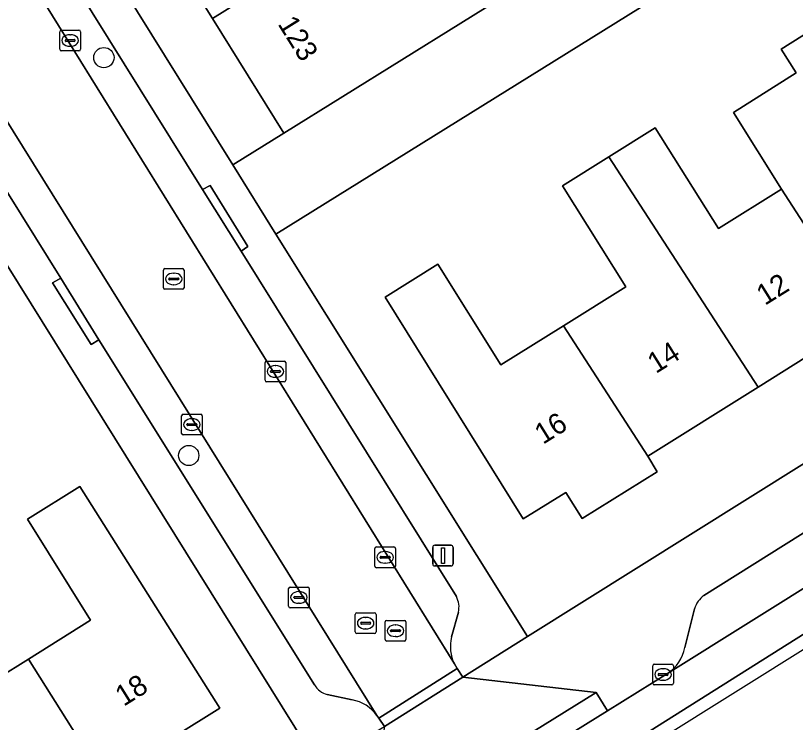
# Model space of a CAD drawing. Extents: x 159352 to 160617, y 385888 to 387323.
# Drawn here: x 159712.05 to 159749.73, y 385936.83 to 385970.99 of the extents above; entities that cross this region are included whole.
import ezdxf

# ---------------------------------------------------------------- set-up
doc = ezdxf.new("R2010")
doc.units = 0
for name, color, linetype in [('IMGEO_Boom', 7, 'Continuous'), ('IMGEO_Erf', 7, 'Continuous'), ('IMGEO_Fietspad_open', 7, 'Continuous'), ('IMGEO_Kolk', 7, 'Continuous'), ('IMGEO_Lichtmast', 7, 'Continuous'), ('IMGEO_Pand', 7, 'Continuous'), ('IMGEO_Pand_nummerreeks', 7, 'Continuous'), ('IMGEO_Parkeervlak_open', 7, 'Continuous'), ('IMGEO_Rijbaan_lokaal_open', 7, 'Continuous'), ('IMGEO_Rijbaan_regionaal_gesloten', 7, 'Continuous'), ('IMGEO_Rioolput', 7, 'Continuous'), ('IMGEO_Voetpad_open', 7, 'Continuous')]:
    doc.layers.add(name, color=color, linetype=linetype)

msp = doc.modelspace()

# ---------------------------------------------------------------- linework, layer by layer
at = {"layer": 'IMGEO_Boom'}
for centre in [(159716.313, 385968.957), (159720.412, 385949.728)]:
    msp.add_circle(centre, 0.489, dxfattribs=at)
at = {"layer": 'IMGEO_Erf'}
for points in [[(159726.677, 385934.766), (159683.777, 386003.638), (159684.463, 386004.075), (159676.127, 386017.48), (159664.396, 386036.344)], [(159753.911, 385978.646), (159724.622, 385960.426), (159736.793, 385940.979), (159766.053, 385959.292)], [(159753.139, 385956.295), (159747.932, 385953.035), (159742.6, 385949.696), (159743.059, 385948.937), (159739.432, 385946.69), (159738.635, 385947.938), (159736.569, 385946.668), (159729.907, 385957.38), (159732.449, 385958.973), (159735.503, 385954.102), (159738.519, 385955.993), (159741.535, 385957.883), (159738.481, 385962.755), (159740.722, 385964.16), (159742.963, 385965.565), (159746.017, 385960.693), (159749.055, 385962.597), (159746.736, 385966.308), (159749.764, 385968.215), (159749.038, 385969.373), (159751.478, 385970.903)], [(159705.168, 385935.207), (159702.121, 385940.084), (159704.365, 385941.486), (159706.607, 385942.887), (159709.654, 385938.011), (159712.662, 385939.89), (159715.667, 385941.768), (159712.62, 385946.644), (159715.147, 385948.223), (159721.911, 385937.512), (159719.777, 385936.172)]]:
    msp.add_lwpolyline(points, dxfattribs=at)
msp.add_lwpolyline([(159701.573, 386002.905), (159698.121, 386008.449), (159712.358, 386017.329), (159711.277, 386019.075), (159694.532, 386008.709), (159695.653, 386006.911), (159722.539, 385963.769), (159725.011, 385965.31), (159721.556, 385970.854), (159718.347, 385976.003), (159717.769, 385975.633), (159717.641, 385975.838), (159714.307, 385981.183), (159714.197, 385981.36), (159715.376, 385982.096), (159712.158, 385987.259), (159708.951, 385992.406), (159707.766, 385991.665), (159707.64, 385991.867), (159704.315, 385997.19), (159704.197, 385997.379), (159704.777, 385997.76)], close=True, dxfattribs=at)
at = {"layer": 'IMGEO_Fietspad_open'}
msp.add_lwpolyline([(159767.426, 385954.133), (159743.553, 385939.2), (159740.644, 385937.383), (159730.356, 385930.996), (159729.488, 385930.587), (159728.457, 385930.156), (159725.85, 385929.011), (159726.594, 385927.294), (159726.624, 385926.948), (159732.868, 385930.223), (159789.753, 385966.056)], dxfattribs=at)
at = {"layer": 'IMGEO_Kolk'}
for p, q in [((159714.18, 385969.359), (159714.18, 385970.211)), ((159714.255, 385970.285), (159715.107, 385970.285)), ((159714.668, 385970.065), (159714.693, 385970.065)), ((159715.181, 385970.211), (159715.181, 385969.359)), ((159714.439, 385969.779), (159714.439, 385969.791)), ((159714.877, 385969.742), (159714.479, 385969.742)), ((159714.482, 385969.828), (159714.88, 385969.828)), ((159714.923, 385969.791), (159714.923, 385969.779)), ((159715.107, 385969.285), (159714.255, 385969.285)), ((159714.691, 385969.505), (159714.666, 385969.505)), ((159724.102, 385953.364), (159724.102, 385954.216)), ((159724.177, 385954.29), (159725.029, 385954.29)), ((159725.103, 385954.216), (159725.103, 385953.364)), ((159724.361, 385953.784), (159724.361, 385953.796)), ((159724.799, 385953.747), (159724.401, 385953.747)), ((159724.404, 385953.833), (159724.802, 385953.833)), ((159724.59, 385954.07), (159724.615, 385954.07)), ((159724.845, 385953.796), (159724.845, 385953.784)), ((159724.613, 385953.51), (159724.588, 385953.51)), ((159725.029, 385953.29), (159724.177, 385953.29)), ((159720.067, 385950.797), (159720.067, 385951.649)), ((159720.142, 385951.723), (159720.994, 385951.723)), ((159720.555, 385951.503), (159720.58, 385951.503)), ((159721.068, 385951.649), (159721.068, 385950.797)), ((159720.326, 385951.217), (159720.326, 385951.229)), ((159720.764, 385951.18), (159720.366, 385951.18)), ((159720.369, 385951.266), (159720.767, 385951.266)), ((159720.81, 385951.229), (159720.81, 385951.217)), ((159720.994, 385950.723), (159720.142, 385950.723)), ((159720.578, 385950.943), (159720.553, 385950.943)), ((159729.406, 385944.38), (159729.406, 385945.232)), ((159729.481, 385945.306), (159730.333, 385945.306)), ((159729.894, 385945.086), (159729.919, 385945.086)), ((159730.407, 385945.232), (159730.407, 385944.38)), ((159729.665, 385944.8), (159729.665, 385944.812)), ((159730.103, 385944.763), (159729.705, 385944.763)), ((159729.708, 385944.849), (159730.106, 385944.849)), ((159730.149, 385944.812), (159730.149, 385944.8)), ((159730.333, 385944.306), (159729.481, 385944.306)), ((159729.917, 385944.526), (159729.892, 385944.526)), ((159725.239, 385942.442), (159725.239, 385943.294)), ((159725.314, 385943.368), (159726.166, 385943.368)), ((159726.24, 385943.294), (159726.24, 385942.442)), ((159725.498, 385942.862), (159725.498, 385942.874)), ((159725.936, 385942.825), (159725.538, 385942.825)), ((159725.541, 385942.911), (159725.939, 385942.911)), ((159725.727, 385943.148), (159725.752, 385943.148)), ((159725.982, 385942.874), (159725.982, 385942.862)), ((159725.75, 385942.588), (159725.725, 385942.588)), ((159726.166, 385942.368), (159725.314, 385942.368)), ((159742.835, 385938.718), (159742.835, 385939.57)), ((159742.91, 385939.644), (159743.762, 385939.644)), ((159743.323, 385939.424), (159743.348, 385939.424)), ((159743.836, 385939.57), (159743.836, 385938.718)), ((159743.094, 385939.138), (159743.094, 385939.15)), ((159743.532, 385939.101), (159743.134, 385939.101)), ((159743.137, 385939.187), (159743.535, 385939.187)), ((159743.578, 385939.15), (159743.578, 385939.138)), ((159743.762, 385938.644), (159742.91, 385938.644)), ((159743.346, 385938.864), (159743.321, 385938.864))]:
    msp.add_line(p, q, dxfattribs=at)
for points in [[(159714.18, 385969.359), (159714.18, 385970.211)], [(159714.255, 385970.285), (159715.107, 385970.285)], [(159715.181, 385970.211), (159715.181, 385969.359)], [(159715.107, 385969.285), (159714.255, 385969.285)], [(159724.102, 385953.364), (159724.102, 385954.216)], [(159724.177, 385954.29), (159725.029, 385954.29)], [(159725.103, 385954.216), (159725.103, 385953.364)], [(159725.029, 385953.29), (159724.177, 385953.29)], [(159720.067, 385950.797), (159720.067, 385951.649)], [(159720.142, 385951.723), (159720.994, 385951.723)], [(159721.068, 385951.649), (159721.068, 385950.797)], [(159720.994, 385950.723), (159720.142, 385950.723)], [(159729.406, 385944.38), (159729.406, 385945.232)], [(159729.481, 385945.306), (159730.333, 385945.306)], [(159730.407, 385945.232), (159730.407, 385944.38)], [(159730.333, 385944.306), (159729.481, 385944.306)], [(159725.239, 385942.442), (159725.239, 385943.294)], [(159725.314, 385943.368), (159726.166, 385943.368)], [(159726.24, 385943.294), (159726.24, 385942.442)], [(159726.166, 385942.368), (159725.314, 385942.368)], [(159742.835, 385938.718), (159742.835, 385939.57)], [(159742.91, 385939.644), (159743.762, 385939.644)], [(159743.836, 385939.57), (159743.836, 385938.718)], [(159743.762, 385938.644), (159742.91, 385938.644)]]:
    msp.add_lwpolyline(points, dxfattribs=at)
for centre, radius, start, end in [((159714.257, 385970.209), 0.0765, 91.552, 178.448), ((159714.257, 385970.209), 0.0765, 91.552, 178.448), ((159715.105, 385970.209), 0.0765, 1.552, 88.448), ((159715.105, 385970.209), 0.0765, 1.552, 88.448), ((159714.479, 385969.788), 0.0403, 85.8775, 175.7526), ((159714.476, 385969.778), 0.0366, 178.938, 274.7102), ((159714.88, 385969.785), 0.043, 264.8664, 352.4533), ((159714.884, 385969.79), 0.0386, 1.7309, 96.639), ((159714.257, 385969.361), 0.0765, 181.552, 268.448), ((159714.257, 385969.361), 0.0765, 181.552, 268.448), ((159715.105, 385969.361), 0.0765, 271.552, 358.448), ((159715.105, 385969.361), 0.0765, 271.552, 358.448), ((159724.179, 385954.214), 0.0765, 91.552, 178.448), ((159724.179, 385954.214), 0.0765, 91.552, 178.448), ((159725.027, 385954.214), 0.0765, 1.552, 88.448), ((159725.027, 385954.214), 0.0765, 1.552, 88.448), ((159724.401, 385953.793), 0.0403, 85.8775, 175.7526), ((159724.398, 385953.783), 0.0366, 178.938, 274.7102), ((159724.802, 385953.79), 0.043, 264.8664, 352.4533), ((159724.806, 385953.795), 0.0386, 1.7309, 96.639), ((159724.179, 385953.366), 0.0765, 181.552, 268.448), ((159724.179, 385953.366), 0.0765, 181.552, 268.448), ((159725.027, 385953.366), 0.0765, 271.552, 358.448), ((159725.027, 385953.366), 0.0765, 271.552, 358.448), ((159720.144, 385951.647), 0.0765, 91.552, 178.448), ((159720.144, 385951.647), 0.0765, 91.552, 178.448), ((159720.992, 385951.647), 0.0765, 1.552, 88.448), ((159720.992, 385951.647), 0.0765, 1.552, 88.448), ((159720.366, 385951.226), 0.0403, 85.8775, 175.7526), ((159720.363, 385951.216), 0.0366, 178.938, 274.7102), ((159720.767, 385951.223), 0.043, 264.8664, 352.4533), ((159720.771, 385951.228), 0.0386, 1.7309, 96.639), ((159720.144, 385950.799), 0.0765, 181.552, 268.448), ((159720.144, 385950.799), 0.0765, 181.552, 268.448), ((159720.992, 385950.799), 0.0765, 271.552, 358.448), ((159720.992, 385950.799), 0.0765, 271.552, 358.448), ((159729.483, 385945.23), 0.0765, 91.552, 178.448), ((159729.483, 385945.23), 0.0765, 91.552, 178.448), ((159730.331, 385945.23), 0.0765, 1.552, 88.448), ((159730.331, 385945.23), 0.0765, 1.552, 88.448), ((159729.705, 385944.809), 0.0403, 85.8775, 175.7526), ((159729.702, 385944.799), 0.0366, 178.938, 274.7102), ((159730.106, 385944.806), 0.043, 264.8664, 352.4533), ((159730.11, 385944.811), 0.0386, 1.7309, 96.639), ((159729.483, 385944.382), 0.0765, 181.552, 268.448), ((159729.483, 385944.382), 0.0765, 181.552, 268.448), ((159730.331, 385944.382), 0.0765, 271.552, 358.448), ((159730.331, 385944.382), 0.0765, 271.552, 358.448), ((159725.316, 385943.292), 0.0765, 91.552, 178.448), ((159725.316, 385943.292), 0.0765, 91.552, 178.448), ((159726.164, 385943.292), 0.0765, 1.552, 88.448), ((159726.164, 385943.292), 0.0765, 1.552, 88.448), ((159725.538, 385942.871), 0.0403, 85.8775, 175.7526), ((159725.535, 385942.861), 0.0366, 178.938, 274.7102), ((159725.939, 385942.868), 0.043, 264.8664, 352.4533), ((159725.943, 385942.873), 0.0386, 1.7309, 96.639), ((159725.316, 385942.444), 0.0765, 181.552, 268.448), ((159725.316, 385942.444), 0.0765, 181.552, 268.448), ((159726.164, 385942.444), 0.0765, 271.552, 358.448), ((159726.164, 385942.444), 0.0765, 271.552, 358.448), ((159742.912, 385939.568), 0.0765, 91.552, 178.448), ((159742.912, 385939.568), 0.0765, 91.552, 178.448), ((159743.76, 385939.568), 0.0765, 1.552, 88.448), ((159743.76, 385939.568), 0.0765, 1.552, 88.448), ((159743.134, 385939.147), 0.0403, 85.8775, 175.7526), ((159743.131, 385939.137), 0.0366, 178.938, 274.7102), ((159743.535, 385939.144), 0.043, 264.8664, 352.4533), ((159743.539, 385939.149), 0.0386, 1.7309, 96.639), ((159742.912, 385938.72), 0.0765, 181.552, 268.448), ((159742.912, 385938.72), 0.0765, 181.552, 268.448), ((159743.76, 385938.72), 0.0765, 271.552, 358.448), ((159743.76, 385938.72), 0.0765, 271.552, 358.448)]:
    msp.add_arc(centre, radius, start, end, dxfattribs=at)
for centre, major_axis, ratio, start_param, end_param in [((159714.667, 385969.785), (-0.387, 0.002), 0.722429, 4.712389, 7.853982), ((159714.692, 385969.785), (-0.39, 0.002), 0.717154, 1.570796, 4.712389), ((159724.589, 385953.79), (-0.387, 0.002), 0.722429, 4.712389, 7.853982), ((159724.614, 385953.79), (-0.39, 0.002), 0.717154, 1.570796, 4.712389), ((159720.554, 385951.223), (-0.387, 0.002), 0.722429, 4.712389, 7.853982), ((159720.579, 385951.223), (-0.39, 0.002), 0.717154, 1.570796, 4.712389), ((159729.893, 385944.806), (-0.387, 0.002), 0.722429, 4.712389, 7.853982), ((159729.918, 385944.806), (-0.39, 0.002), 0.717154, 1.570796, 4.712389), ((159725.726, 385942.868), (-0.387, 0.002), 0.722429, 4.712389, 7.853982), ((159725.751, 385942.868), (-0.39, 0.002), 0.717154, 1.570796, 4.712389), ((159743.322, 385939.144), (-0.387, 0.002), 0.722429, 4.712389, 7.853982), ((159743.347, 385939.144), (-0.39, 0.002), 0.717154, 1.570796, 4.712389)]:
    msp.add_ellipse(centre, major_axis=major_axis, ratio=ratio, start_param=start_param, end_param=end_param, dxfattribs=at)
at = {"layer": 'IMGEO_Lichtmast'}
for p, q in [((159732.202, 385944.489), (159732.202, 385945.289)), ((159732.202, 385945.289), (159732.202, 385944.489)), ((159732.302, 385945.389), (159733.092, 385945.389)), ((159733.092, 385945.389), (159732.302, 385945.389)), ((159733.192, 385945.289), (159733.192, 385944.489)), ((159733.192, 385944.489), (159733.192, 385945.289)), ((159733.092, 385944.389), (159732.302, 385944.389)), ((159732.302, 385944.389), (159733.092, 385944.389))]:
    msp.add_line(p, q, dxfattribs=at)
msp.add_lwpolyline([(159732.622, 385945.264), (159732.772, 385945.264), (159732.772, 385944.514), (159732.622, 385944.514), (159732.622, 385945.264)], dxfattribs=at)
for centre, start, end in [((159732.302, 385945.289), 90, 180), ((159732.302, 385945.289), 90, 180), ((159733.092, 385945.289), 0, 90), ((159733.092, 385945.289), 360, 90), ((159732.302, 385944.489), 180, 270), ((159732.302, 385944.489), 180, 270), ((159733.092, 385944.489), 270, 0), ((159733.092, 385944.489), 270, 0)]:
    msp.add_arc(centre, 0.1, start, end, dxfattribs=at)
at = {"layer": 'IMGEO_Pand'}
for points in [[(159731.319, 385976.937), (159731.21, 385977.113), (159729.504, 385976.056), (159726.418, 385981.026), (159727.009, 385981.393), (159726.883, 385981.596), (159717.641, 385975.838), (159717.769, 385975.633), (159718.347, 385976.003), (159721.556, 385970.854)], [(159721.556, 385970.854), (159725.011, 385965.31), (159739.263, 385974.184), (159737.6, 385976.854), (159733.106, 385974.053), (159731.319, 385976.937)], [(159754.533, 385966.031), (159751.478, 385970.903), (159749.038, 385969.373), (159749.764, 385968.215), (159746.736, 385966.308), (159749.055, 385962.597), (159753.139, 385956.295), (159758.042, 385959.365), (159758.514, 385958.617), (159759.099, 385958.985)], [(159747.932, 385953.035), (159753.139, 385956.295), (159749.055, 385962.597), (159746.017, 385960.693), (159742.963, 385965.565), (159740.722, 385964.16)], [(159738.481, 385962.755), (159741.535, 385957.883), (159738.519, 385955.993), (159742.6, 385949.696), (159747.932, 385953.035), (159740.722, 385964.16)], [(159735.503, 385954.102), (159732.449, 385958.973), (159729.907, 385957.38), (159736.569, 385946.668), (159738.635, 385947.938), (159739.432, 385946.69), (159743.059, 385948.937), (159742.6, 385949.696), (159738.519, 385955.993)], [(159717.167, 385932.756), (159720.578, 385934.892), (159719.777, 385936.172), (159721.911, 385937.512), (159715.147, 385948.223), (159712.62, 385946.644), (159715.667, 385941.768), (159712.662, 385939.89)], [(159711.471, 385930.233), (159716.466, 385933.356), (159716.933, 385932.61), (159717.167, 385932.756), (159712.662, 385939.89), (159709.654, 385938.011), (159706.607, 385942.887), (159704.365, 385941.486)]]:
    msp.add_lwpolyline(points, close=True, dxfattribs=at)
at = {"layer": 'IMGEO_Parkeervlak_open'}
for points in [[(159690.064, 386009.27), (159733.253, 385939.657)], [(159721.084, 385962.578), (159692.854, 386007.849)], [(159729.51, 385937.17), (159689.128, 386002.021)], [(159689.162, 385998.525), (159714.229, 385958.291)], [(159722.95, 385959.611), (159721.084, 385962.578)], [(159733.348, 385942.906), (159722.95, 385959.611)], [(159714.229, 385958.291), (159716.071, 385955.325)], [(159716.071, 385955.325), (159726.497, 385938.638)], [(159764.94, 385955.286), (159745.314, 385942.959)], [(159743.553, 385939.2), (159767.426, 385954.133)], [(159733.118, 385940.959), (159733.445, 385942.157)], [(159744.863, 385942.323), (159744.393, 385940.447)], [(159727.108, 385938.183), (159728.316, 385937.921)]]:
    msp.add_lwpolyline(points, dxfattribs=at)
for centre, radius, start, end in [((159732.438, 385942.407), 1.038, 346.0427, 28.7155), ((159745.92, 385942.051), 1.091, 123.7264, 165.5912), ((159734.885, 385940.484), 1.829, 164.9548, 206.8845), ((159742.514, 385940.806), 1.913, 302.8918, 349.1785), ((159727.325, 385939.112), 0.954, 209.8049, 256.8464), ((159727.953, 385936.019), 1.936, 36.4674, 79.1946)]:
    msp.add_arc(centre, radius, start, end, dxfattribs=at)
at = {"layer": 'IMGEO_Rijbaan_lokaal_open'}
for points in [[(159729.606, 385937.026), (159733.392, 385939.433), (159733.253, 385939.657), (159690.064, 386009.27), (159688.08, 386012.469), (159676.243, 386030.847), (159672.6, 386028.467), (159676.012, 386023.063), (159685.883, 386007.217), (159686.951, 386005.519), (159689.128, 386002.021), (159729.51, 385937.17)], [(159767.632, 385987.153), (159770.888, 385989.171), (159773.833, 385991.005), (159771.719, 385994.399), (159768.762, 385992.557), (159760.702, 385987.531), (159756.968, 385985.218), (159754.135, 385983.452), (159747.578, 385979.361), (159746.3, 385978.566), (159739.263, 385974.184), (159725.011, 385965.31), (159722.539, 385963.769), (159724.622, 385960.426), (159753.911, 385978.646), (159755.113, 385979.394)]]:
    msp.add_lwpolyline(points, close=True, dxfattribs=at)
at = {"layer": 'IMGEO_Rijbaan_regionaal_gesloten'}
for points in [[(159680.589, 385901.515), (159678.374, 385900.403), (159677.09, 385899.832), (159676.054, 385899.376), (159674.34, 385898.621), (159673.604, 385898.41), (159672.377, 385898.152), (159671.133, 385898.005), (159669.88, 385897.969), (159668.841, 385898.033), (159672.265, 385892.74), (159701.42, 385910.447), (159730.336, 385928.01), (160003.316, 386098.383), (160029.667, 386114.83), (160338.731, 386306.963), (160519.651, 386421.283), (160554.007, 386449.857), (160584.37, 386476.501)], [(160004.347, 386101.103), (160002.357, 386099.871), (159999.724, 386098.31), (159991.642, 386093.359), (159989.333, 386091.543), (159985.375, 386088.326), (159946.201, 386063.73), (159920.298, 386047.584), (159890.661, 386028.937), (159846.766, 386001.708), (159807.266, 385976.872), (159789.753, 385966.056), (159732.868, 385930.223), (159726.624, 385926.948)]]:
    msp.add_lwpolyline(points, dxfattribs=at)
at = {"layer": 'IMGEO_Rioolput'}
for p, q in [((159719.188, 385957.834), (159719.188, 385958.686)), ((159719.263, 385958.76), (159720.115, 385958.76)), ((159720.189, 385958.686), (159720.189, 385957.834)), ((159719.447, 385958.254), (159719.447, 385958.266)), ((159719.49, 385958.303), (159719.888, 385958.303)), ((159719.676, 385958.54), (159719.701, 385958.54)), ((159719.931, 385958.266), (159719.931, 385958.254)), ((159719.885, 385958.217), (159719.487, 385958.217)), ((159719.699, 385957.98), (159719.674, 385957.98)), ((159720.115, 385957.76), (159719.263, 385957.76)), ((159728.463, 385941.199), (159728.463, 385942.051)), ((159728.538, 385942.125), (159729.39, 385942.125)), ((159729.464, 385942.051), (159729.464, 385941.199)), ((159728.765, 385941.668), (159729.163, 385941.668)), ((159728.951, 385941.905), (159728.976, 385941.905)), ((159729.907, 385940.833), (159729.907, 385941.685)), ((159729.982, 385941.759), (159730.834, 385941.759)), ((159730.908, 385941.685), (159730.908, 385940.833)), ((159728.722, 385941.619), (159728.722, 385941.631)), ((159729.16, 385941.582), (159728.762, 385941.582)), ((159728.974, 385941.345), (159728.949, 385941.345)), ((159729.206, 385941.631), (159729.206, 385941.619)), ((159730.209, 385941.302), (159730.607, 385941.302)), ((159730.395, 385941.539), (159730.42, 385941.539)), ((159729.39, 385941.125), (159728.538, 385941.125)), ((159730.166, 385941.253), (159730.166, 385941.265)), ((159730.604, 385941.216), (159730.206, 385941.216)), ((159730.418, 385940.979), (159730.393, 385940.979)), ((159730.65, 385941.265), (159730.65, 385941.253)), ((159730.834, 385940.759), (159729.982, 385940.759))]:
    msp.add_line(p, q, dxfattribs=at)
for points in [[(159719.188, 385957.834), (159719.188, 385958.686)], [(159719.263, 385958.76), (159720.115, 385958.76)], [(159720.189, 385958.686), (159720.189, 385957.834)], [(159720.115, 385957.76), (159719.263, 385957.76)], [(159728.463, 385941.199), (159728.463, 385942.051)], [(159728.538, 385942.125), (159729.39, 385942.125)], [(159729.464, 385942.051), (159729.464, 385941.199)], [(159729.907, 385940.833), (159729.907, 385941.685)], [(159729.982, 385941.759), (159730.834, 385941.759)], [(159730.908, 385941.685), (159730.908, 385940.833)], [(159729.39, 385941.125), (159728.538, 385941.125)], [(159730.834, 385940.759), (159729.982, 385940.759)]]:
    msp.add_lwpolyline(points, dxfattribs=at)
for centre, radius, start, end in [((159719.265, 385958.684), 0.0765, 91.552, 178.448), ((159719.265, 385958.684), 0.0765, 91.552, 178.448), ((159720.113, 385958.684), 0.0765, 1.552, 88.448), ((159720.113, 385958.684), 0.0765, 1.552, 88.448), ((159719.487, 385958.263), 0.0403, 85.8775, 175.7526), ((159719.484, 385958.253), 0.0366, 178.938, 274.7102), ((159719.888, 385958.26), 0.043, 264.8664, 352.4533), ((159719.892, 385958.265), 0.0386, 1.7309, 96.639), ((159719.265, 385957.836), 0.0765, 181.552, 268.448), ((159719.265, 385957.836), 0.0765, 181.552, 268.448), ((159720.113, 385957.836), 0.0765, 271.552, 358.448), ((159720.113, 385957.836), 0.0765, 271.552, 358.448), ((159728.54, 385942.049), 0.0765, 91.552, 178.448), ((159728.54, 385942.049), 0.0765, 91.552, 178.448), ((159729.388, 385942.049), 0.0765, 1.552, 88.448), ((159729.388, 385942.049), 0.0765, 1.552, 88.448), ((159728.762, 385941.628), 0.0403, 85.8775, 175.7526), ((159729.167, 385941.63), 0.0386, 1.7309, 96.639), ((159729.984, 385941.683), 0.0765, 91.552, 178.448), ((159729.984, 385941.683), 0.0765, 91.552, 178.448), ((159730.832, 385941.683), 0.0765, 1.552, 88.448), ((159730.832, 385941.683), 0.0765, 1.552, 88.448), ((159728.759, 385941.618), 0.0366, 178.938, 274.7102), ((159729.163, 385941.625), 0.043, 264.8664, 352.4533), ((159730.206, 385941.262), 0.0403, 85.8775, 175.7526), ((159730.611, 385941.264), 0.0386, 1.7309, 96.639), ((159728.54, 385941.201), 0.0765, 181.552, 268.448), ((159728.54, 385941.201), 0.0765, 181.552, 268.448), ((159729.388, 385941.201), 0.0765, 271.552, 358.448), ((159729.388, 385941.201), 0.0765, 271.552, 358.448), ((159730.203, 385941.252), 0.0366, 178.938, 274.7102), ((159730.607, 385941.259), 0.043, 264.8664, 352.4533), ((159729.984, 385940.835), 0.0765, 181.552, 268.448), ((159729.984, 385940.835), 0.0765, 181.552, 268.448), ((159730.832, 385940.835), 0.0765, 271.552, 358.448), ((159730.832, 385940.835), 0.0765, 271.552, 358.448)]:
    msp.add_arc(centre, radius, start, end, dxfattribs=at)
for centre, major_axis, ratio, start_param, end_param in [((159719.675, 385958.26), (-0.387, 0.002), 0.722429, 4.712389, 7.853982), ((159719.7, 385958.26), (-0.39, 0.002), 0.717154, 1.570796, 4.712389), ((159728.95, 385941.625), (-0.387, 0.002), 0.722429, 4.712389, 7.853982), ((159728.975, 385941.625), (-0.39, 0.002), 0.717154, 1.570796, 4.712389), ((159730.394, 385941.259), (-0.387, 0.002), 0.722429, 4.712389, 7.853982), ((159730.419, 385941.259), (-0.39, 0.002), 0.717154, 1.570796, 4.712389)]:
    msp.add_ellipse(centre, major_axis=major_axis, ratio=ratio, start_param=start_param, end_param=end_param, dxfattribs=at)
at = {"layer": 'IMGEO_Voetpad_open'}
for points in [[(159669.792, 386033.391), (159665.503, 386040.276), (159667.526, 386041.555), (159666.211, 386043.692), (159665.019, 386042.984), (159664.447, 386037.85), (159664.396, 386036.344), (159676.127, 386017.48), (159684.463, 386004.075), (159683.777, 386003.638), (159726.677, 385934.766), (159729.867, 385936.632), (159729.606, 385937.026), (159729.51, 385937.17)], [(159733.253, 385939.657), (159733.392, 385939.433), (159733.652, 385939.014), (159736.793, 385940.979), (159724.622, 385960.426), (159722.539, 385963.769), (159695.653, 386006.911), (159694.532, 386008.709), (159693.588, 386010.224), (159692.861, 386009.756), (159676.499, 386035.726)], [(159692.854, 386007.849), (159721.084, 385962.578), (159721.452, 385962.783), (159723.277, 385959.824), (159722.95, 385959.611), (159733.348, 385942.906)], [(159726.497, 385938.638), (159716.071, 385955.325), (159715.692, 385955.092), (159713.835, 385958.065), (159714.229, 385958.291), (159689.162, 385998.525)], [(159786.554, 385966.152), (159786.644, 385966.207), (159787.886, 385966.974), (159787.335, 385967.856), (159788.912, 385973.68), (159785.861, 385971.689), (159767.196, 385960.007), (159766.053, 385959.292), (159736.793, 385940.979), (159733.652, 385939.014), (159740.1, 385938.269), (159740.644, 385937.383), (159743.553, 385939.2)], [(159745.314, 385942.959), (159764.94, 385955.286)], [(159733.445, 385942.157), (159733.118, 385940.959)], [(159744.393, 385940.447), (159744.863, 385942.323)], [(159728.316, 385937.921), (159727.108, 385938.183)]]:
    msp.add_lwpolyline(points, dxfattribs=at)
for points in [[(159722.95, 385959.611), (159723.277, 385959.824), (159721.452, 385962.783), (159721.084, 385962.578)], [(159714.229, 385958.291), (159713.835, 385958.065), (159715.692, 385955.092), (159716.071, 385955.325)], [(159729.867, 385936.632), (159733.652, 385939.014), (159733.392, 385939.433), (159729.606, 385937.026)], [(159740.1, 385938.269), (159733.652, 385939.014), (159729.867, 385936.632), (159728.94, 385931.479), (159729.858, 385931.911)], [(159740.1, 385938.269), (159729.858, 385931.911), (159728.94, 385931.479), (159729.488, 385930.587), (159730.356, 385930.996), (159740.644, 385937.383)]]:
    msp.add_lwpolyline(points, close=True, dxfattribs=at)
for centre, radius, start, end in [((159732.438, 385942.407), 1.038, 346.0427, 28.7155), ((159745.92, 385942.051), 1.091, 123.7264, 165.5912), ((159734.885, 385940.484), 1.829, 164.9548, 206.8845), ((159742.514, 385940.806), 1.913, 302.8918, 349.1785), ((159727.325, 385939.112), 0.954, 209.8049, 256.8464), ((159727.953, 385936.019), 1.936, 36.4674, 79.1946)]:
    msp.add_arc(centre, radius, start, end, dxfattribs=at)

# ---------------------------------------------------------------- texts
at = {"layer": 'IMGEO_Pand_nummerreeks'}
for s, rotation, p in [('123', 301.9309, (159724.692, 385970.585)), ('12', 32.0123, (159748.255, 385956.954)), ('14', 32.0123, (159742.988, 385953.662)), ('16', 32.0123, (159737.533, 385950.24)), ('18', 32.0123, (159717.268, 385937.578))]:
    msp.add_text(s, height=1, rotation=rotation, dxfattribs=at).set_placement(p)

doc.saveas('drawing.dxf')
